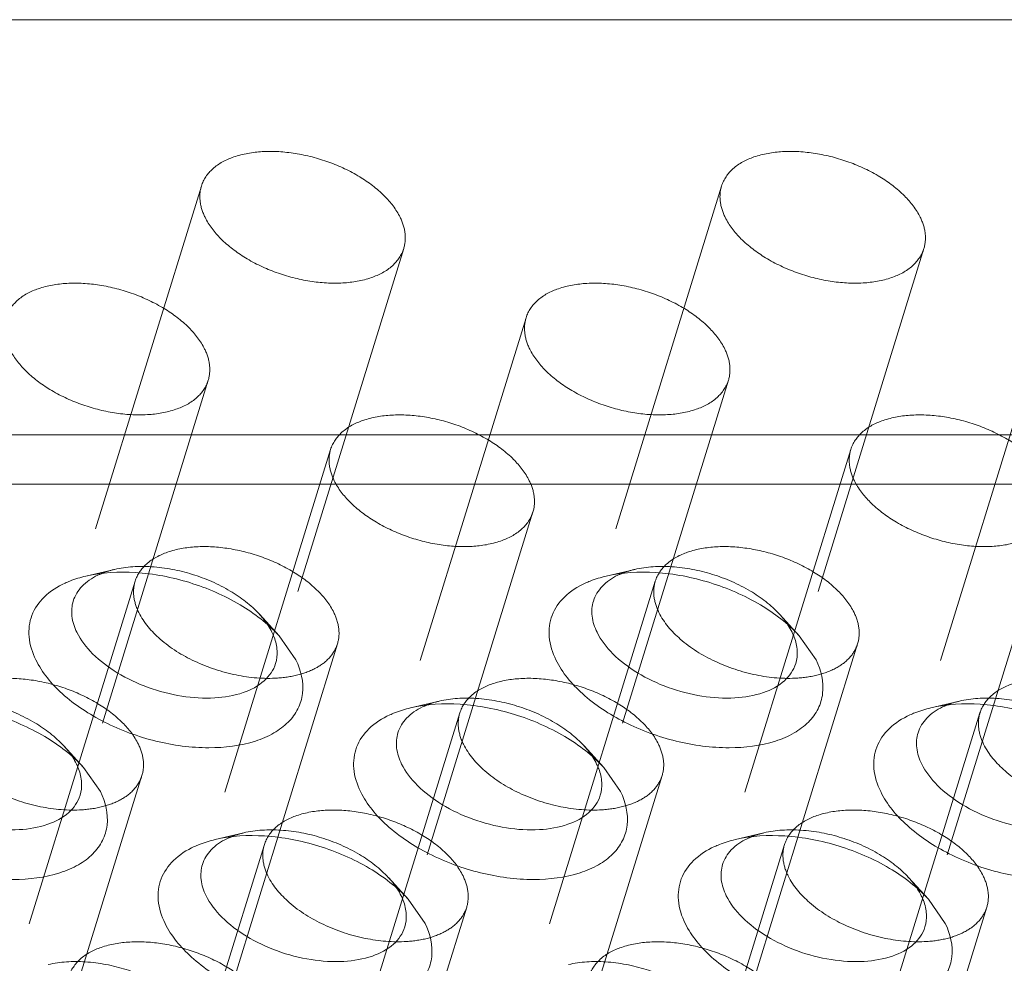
# Model space of a CAD drawing. Header units: millimetres. Extents: x 4497 to 11741, y 5958 to 12619.
# Tile 342 of 424: x 6513 to 6527, y 12353 to 12367. Entities that reach past the tile are written whole.
import ezdxf

# ---------------------------------------------------------------- set-up
doc = ezdxf.new("R2010")
doc.units = ezdxf.units.MM
doc.header["$LTSCALE"] = 0.8
doc.linetypes.add('HIDDEN', pattern=[9.525, 6.35, -3.175])
doc.layers.get('0').update_dxf_attribs({"linetype": 'CONTINUOUS', "lineweight": 0})
doc.layers.add('3', color=5, linetype='HIDDEN', lineweight=0)

msp = doc.modelspace()

# ---------------------------------------------------------------- linework, layer by layer
at = {"linetype": 'Continuous'}
for p, q in [((6476.994, 12366.758), (6628.048, 12366.758)), ((6475.179, 12360.883), (6626.233, 12360.883)), ((6475.21, 12360.181), (6626.264, 12360.181)), ((6516.718, 12358.037), (6516.957, 12357.695)), ((6524.086, 12358.037), (6524.325, 12357.695)), ((6513.949, 12356.172), (6514.188, 12355.83)), ((6521.317, 12356.172), (6521.556, 12355.83)), ((6518.548, 12354.307), (6518.787, 12353.965)), ((6525.917, 12354.307), (6526.156, 12353.965))]:
    msp.add_line(p, q, dxfattribs=at)
for centre, radius, start, end in [((6514.57, 12358.019), 0.971, 114.3836, 115.7173), ((6521.939, 12358.019), 0.971, 114.3836, 115.7173), ((6515.894, 12357.73), 0.806, 20.7768, 26.1876), ((6523.262, 12357.73), 0.806, 20.7768, 26.1876), ((6519.17, 12356.154), 0.971, 114.3836, 115.7173), ((6526.538, 12356.154), 0.971, 114.3836, 115.7173), ((6513.125, 12355.865), 0.806, 20.7768, 26.1876), ((6520.493, 12355.865), 0.806, 20.7768, 26.1876), ((6516.4, 12354.289), 0.971, 114.3836, 115.7173), ((6523.769, 12354.289), 0.971, 114.3836, 115.7173), ((6517.724, 12354.001), 0.806, 20.7768, 26.1876), ((6525.092, 12354.001), 0.806, 20.7768, 26.1876)]:
    msp.add_arc(centre, radius, start, end, dxfattribs=at)
for points, knots in [([(6513.803, 12358.529), (6513.826, 12358.606), (6513.92, 12358.757), (6514.067, 12358.854), (6514.149, 12358.894)], [0, 0, 0, 0, 0.468879, 1, 1, 1, 1]), ([(6513.983, 12358.881), (6514.211, 12358.935), (6514.713, 12358.96), (6515.461, 12358.816), (6516.159, 12358.514), (6516.56, 12358.209), (6516.718, 12358.037)], [0, 0, 0, 0, 0.236662, 0.499941, 0.763254, 1, 1, 1, 1]), ([(6521.171, 12358.529), (6521.195, 12358.606), (6521.289, 12358.757), (6521.435, 12358.854), (6521.517, 12358.894)], [0, 0, 0, 0, 0.468879, 1, 1, 1, 1]), ([(6521.351, 12358.881), (6521.579, 12358.935), (6522.082, 12358.96), (6522.829, 12358.816), (6523.528, 12358.514), (6523.928, 12358.209), (6524.086, 12358.037)], [0, 0, 0, 0, 0.236662, 0.499941, 0.763254, 1, 1, 1, 1]), ([(6513.273, 12357.695), (6513.223, 12357.796), (6513.154, 12358.007), (6513.194, 12358.337), (6513.387, 12358.612), (6513.58, 12358.732), (6513.688, 12358.782)], [0, 0, 0, 0, 0.258965, 0.49224, 0.729951, 1, 1, 1, 1]), ([(6513.688, 12358.782), (6513.71, 12358.792), (6513.806, 12358.833), (6513.906, 12358.863), (6513.983, 12358.881)], [0, 0, 0, 0, 0.239567, 1, 1, 1, 1]), ([(6520.641, 12357.695), (6520.591, 12357.796), (6520.523, 12358.007), (6520.563, 12358.337), (6520.756, 12358.612), (6520.949, 12358.732), (6521.056, 12358.782)], [0, 0, 0, 0, 0.258965, 0.49224, 0.729951, 1, 1, 1, 1]), ([(6521.056, 12358.782), (6521.079, 12358.792), (6521.175, 12358.833), (6521.274, 12358.863), (6521.351, 12358.881)], [0, 0, 0, 0, 0.239567, 1, 1, 1, 1]), ([(6513.854, 12358.086), (6513.819, 12358.158), (6513.77, 12358.304), (6513.781, 12358.46), (6513.803, 12358.529)], [0, 0, 0, 0, 0.525547, 1, 1, 1, 1]), ([(6521.223, 12358.086), (6521.188, 12358.158), (6521.139, 12358.304), (6521.15, 12358.46), (6521.171, 12358.529)], [0, 0, 0, 0, 0.525547, 1, 1, 1, 1]), ([(6516.669, 12357.643), (6516.64, 12357.551), (6516.512, 12357.368), (6516.194, 12357.207), (6515.789, 12357.139), (6515.33, 12357.168), (6514.862, 12357.29), (6514.431, 12357.492), (6514.081, 12357.754), (6513.909, 12357.974), (6513.854, 12358.086)], [0, 0, 0, 0, 0.08791, 0.191487, 0.315819, 0.456973, 0.606118, 0.752518, 0.886095, 1, 1, 1, 1]), ([(6524.037, 12357.643), (6524.009, 12357.551), (6523.88, 12357.368), (6523.563, 12357.207), (6523.157, 12357.139), (6522.698, 12357.168), (6522.23, 12357.29), (6521.799, 12357.492), (6521.45, 12357.754), (6521.278, 12357.974), (6521.223, 12358.086)], [0, 0, 0, 0, 0.08791, 0.191487, 0.315819, 0.456973, 0.606118, 0.752518, 0.886095, 1, 1, 1, 1]), ([(6516.648, 12358.016), (6516.671, 12357.955), (6516.701, 12357.83), (6516.687, 12357.701), (6516.669, 12357.643)], [0, 0, 0, 0, 0.519632, 1, 1, 1, 1]), ([(6524.016, 12358.016), (6524.039, 12357.955), (6524.069, 12357.83), (6524.055, 12357.701), (6524.037, 12357.643)], [0, 0, 0, 0, 0.519632, 1, 1, 1, 1]), ([(6516.957, 12357.695), (6517.028, 12357.549), (6517.089, 12357.302), (6516.996, 12356.995), (6516.852, 12356.801), (6516.642, 12356.646), (6516.269, 12356.489), (6515.692, 12356.422), (6514.96, 12356.52), (6514.248, 12356.782), (6513.655, 12357.167), (6513.361, 12357.513), (6513.273, 12357.695)], [0, 0, 0, 0, 0.096782, 0.141583, 0.188034, 0.239009, 0.296134, 0.428923, 0.58009, 0.735393, 0.879229, 1, 1, 1, 1]), ([(6524.325, 12357.695), (6524.397, 12357.549), (6524.457, 12357.302), (6524.364, 12356.995), (6524.22, 12356.801), (6524.01, 12356.646), (6523.637, 12356.489), (6523.061, 12356.422), (6522.329, 12356.52), (6521.616, 12356.782), (6521.024, 12357.167), (6520.73, 12357.513), (6520.641, 12357.695)], [0, 0, 0, 0, 0.096782, 0.141583, 0.188034, 0.239009, 0.296134, 0.428923, 0.58009, 0.735393, 0.879229, 1, 1, 1, 1]), ([(6511.214, 12357.016), (6511.442, 12357.07), (6511.944, 12357.095), (6512.691, 12356.951), (6513.39, 12356.649), (6513.791, 12356.345), (6513.949, 12356.172)], [0, 0, 0, 0, 0.236662, 0.499941, 0.763254, 1, 1, 1, 1]), ([(6518.582, 12357.016), (6518.81, 12357.07), (6519.313, 12357.095), (6520.06, 12356.951), (6520.758, 12356.649), (6521.159, 12356.345), (6521.317, 12356.172)], [0, 0, 0, 0, 0.236662, 0.499941, 0.763254, 1, 1, 1, 1]), ([(6525.951, 12357.016), (6526.179, 12357.07), (6526.681, 12357.095), (6527.428, 12356.951), (6528.127, 12356.649), (6528.528, 12356.345), (6528.686, 12356.172)], [0, 0, 0, 0, 0.236662, 0.499941, 0.763254, 1, 1, 1, 1]), ([(6518.287, 12356.917), (6518.31, 12356.927), (6518.405, 12356.968), (6518.505, 12356.998), (6518.582, 12357.016)], [0, 0, 0, 0, 0.239567, 1, 1, 1, 1]), ([(6518.402, 12356.664), (6518.426, 12356.741), (6518.52, 12356.893), (6518.666, 12356.989), (6518.748, 12357.029)], [0, 0, 0, 0, 0.468879, 1, 1, 1, 1]), ([(6525.656, 12356.917), (6525.678, 12356.927), (6525.774, 12356.968), (6525.874, 12356.998), (6525.951, 12357.016)], [0, 0, 0, 0, 0.239567, 1, 1, 1, 1]), ([(6525.771, 12356.664), (6525.794, 12356.741), (6525.888, 12356.893), (6526.035, 12356.989), (6526.117, 12357.029)], [0, 0, 0, 0, 0.468879, 1, 1, 1, 1]), ([(6517.872, 12355.83), (6517.822, 12355.932), (6517.754, 12356.142), (6517.794, 12356.472), (6517.987, 12356.747), (6518.179, 12356.868), (6518.287, 12356.917)], [0, 0, 0, 0, 0.258965, 0.49224, 0.729951, 1, 1, 1, 1]), ([(6525.241, 12355.83), (6525.191, 12355.932), (6525.122, 12356.142), (6525.162, 12356.472), (6525.355, 12356.747), (6525.548, 12356.868), (6525.656, 12356.917)], [0, 0, 0, 0, 0.258965, 0.49224, 0.729951, 1, 1, 1, 1]), ([(6518.454, 12356.221), (6518.419, 12356.293), (6518.37, 12356.439), (6518.381, 12356.596), (6518.402, 12356.664)], [0, 0, 0, 0, 0.525547, 1, 1, 1, 1]), ([(6525.822, 12356.221), (6525.787, 12356.293), (6525.738, 12356.439), (6525.749, 12356.596), (6525.771, 12356.664)], [0, 0, 0, 0, 0.525547, 1, 1, 1, 1]), ([(6513.9, 12355.779), (6513.871, 12355.686), (6513.743, 12355.503), (6513.425, 12355.342), (6513.02, 12355.274), (6512.561, 12355.304), (6512.093, 12355.425), (6511.662, 12355.628), (6511.312, 12355.89), (6511.14, 12356.109), (6511.085, 12356.221)], [0, 0, 0, 0, 0.08791, 0.191487, 0.315819, 0.456973, 0.606118, 0.752518, 0.886095, 1, 1, 1, 1]), ([(6513.879, 12356.152), (6513.902, 12356.09), (6513.932, 12355.965), (6513.918, 12355.836), (6513.9, 12355.779)], [0, 0, 0, 0, 0.519632, 1, 1, 1, 1]), ([(6521.268, 12355.779), (6521.24, 12355.686), (6521.111, 12355.503), (6520.794, 12355.342), (6520.388, 12355.274), (6519.929, 12355.304), (6519.461, 12355.425), (6519.03, 12355.628), (6518.681, 12355.89), (6518.509, 12356.109), (6518.454, 12356.221)], [0, 0, 0, 0, 0.08791, 0.191487, 0.315819, 0.456973, 0.606118, 0.752518, 0.886095, 1, 1, 1, 1]), ([(6521.247, 12356.152), (6521.27, 12356.09), (6521.3, 12355.965), (6521.286, 12355.836), (6521.268, 12355.779)], [0, 0, 0, 0, 0.519632, 1, 1, 1, 1]), ([(6528.637, 12355.779), (6528.608, 12355.686), (6528.48, 12355.503), (6528.162, 12355.342), (6527.757, 12355.274), (6527.298, 12355.304), (6526.829, 12355.425), (6526.399, 12355.628), (6526.049, 12355.89), (6525.877, 12356.109), (6525.822, 12356.221)], [0, 0, 0, 0, 0.08791, 0.191487, 0.315819, 0.456973, 0.606118, 0.752518, 0.886095, 1, 1, 1, 1]), ([(6514.188, 12355.83), (6514.259, 12355.685), (6514.32, 12355.437), (6514.227, 12355.13), (6514.083, 12354.936), (6513.873, 12354.781), (6513.499, 12354.624), (6512.923, 12354.557), (6512.191, 12354.656), (6511.479, 12354.917), (6510.886, 12355.302), (6510.592, 12355.649), (6510.504, 12355.83)], [0, 0, 0, 0, 0.096782, 0.141583, 0.188034, 0.239009, 0.296134, 0.428923, 0.58009, 0.735393, 0.879229, 1, 1, 1, 1]), ([(6521.556, 12355.83), (6521.627, 12355.685), (6521.688, 12355.437), (6521.595, 12355.13), (6521.451, 12354.936), (6521.241, 12354.781), (6520.868, 12354.624), (6520.292, 12354.557), (6519.56, 12354.656), (6518.847, 12354.917), (6518.255, 12355.302), (6517.961, 12355.649), (6517.872, 12355.83)], [0, 0, 0, 0, 0.096782, 0.141583, 0.188034, 0.239009, 0.296134, 0.428923, 0.58009, 0.735393, 0.879229, 1, 1, 1, 1]), ([(6528.925, 12355.83), (6528.996, 12355.685), (6529.057, 12355.437), (6528.964, 12355.13), (6528.82, 12354.936), (6528.61, 12354.781), (6528.236, 12354.624), (6527.66, 12354.557), (6526.928, 12354.656), (6526.216, 12354.917), (6525.623, 12355.302), (6525.329, 12355.649), (6525.241, 12355.83)], [0, 0, 0, 0, 0.096782, 0.141583, 0.188034, 0.239009, 0.296134, 0.428923, 0.58009, 0.735393, 0.879229, 1, 1, 1, 1]), ([(6515.518, 12355.052), (6515.541, 12355.062), (6515.636, 12355.103), (6515.736, 12355.133), (6515.813, 12355.151)], [0, 0, 0, 0, 0.239567, 1, 1, 1, 1]), ([(6515.633, 12354.799), (6515.657, 12354.876), (6515.751, 12355.028), (6515.897, 12355.125), (6515.979, 12355.164)], [0, 0, 0, 0, 0.468879, 1, 1, 1, 1]), ([(6515.813, 12355.151), (6516.041, 12355.205), (6516.544, 12355.231), (6517.291, 12355.086), (6517.989, 12354.784), (6518.39, 12354.48), (6518.548, 12354.307)], [0, 0, 0, 0, 0.236662, 0.499941, 0.763254, 1, 1, 1, 1]), ([(6522.886, 12355.052), (6522.909, 12355.062), (6523.005, 12355.103), (6523.105, 12355.133), (6523.182, 12355.151)], [0, 0, 0, 0, 0.239567, 1, 1, 1, 1]), ([(6523.001, 12354.799), (6523.025, 12354.876), (6523.119, 12355.028), (6523.266, 12355.125), (6523.348, 12355.164)], [0, 0, 0, 0, 0.468879, 1, 1, 1, 1]), ([(6523.182, 12355.151), (6523.41, 12355.205), (6523.912, 12355.231), (6524.659, 12355.086), (6525.358, 12354.784), (6525.759, 12354.48), (6525.917, 12354.307)], [0, 0, 0, 0, 0.236662, 0.499941, 0.763254, 1, 1, 1, 1]), ([(6515.103, 12353.965), (6515.053, 12354.067), (6514.985, 12354.278), (6515.025, 12354.607), (6515.218, 12354.882), (6515.41, 12355.003), (6515.518, 12355.052)], [0, 0, 0, 0, 0.258965, 0.49224, 0.729951, 1, 1, 1, 1]), ([(6522.471, 12353.965), (6522.421, 12354.067), (6522.353, 12354.278), (6522.393, 12354.607), (6522.586, 12354.882), (6522.779, 12355.003), (6522.886, 12355.052)], [0, 0, 0, 0, 0.258965, 0.49224, 0.729951, 1, 1, 1, 1]), ([(6515.684, 12354.357), (6515.649, 12354.428), (6515.6, 12354.575), (6515.612, 12354.731), (6515.633, 12354.799)], [0, 0, 0, 0, 0.525547, 1, 1, 1, 1]), ([(6523.053, 12354.357), (6523.018, 12354.428), (6522.969, 12354.575), (6522.98, 12354.731), (6523.001, 12354.799)], [0, 0, 0, 0, 0.525547, 1, 1, 1, 1]), ([(6518.499, 12353.914), (6518.471, 12353.821), (6518.342, 12353.638), (6518.024, 12353.477), (6517.619, 12353.41), (6517.16, 12353.439), (6516.692, 12353.56), (6516.261, 12353.763), (6515.912, 12354.025), (6515.74, 12354.244), (6515.684, 12354.357)], [0, 0, 0, 0, 0.08791, 0.191487, 0.315819, 0.456973, 0.606118, 0.752518, 0.886095, 1, 1, 1, 1]), ([(6518.478, 12354.287), (6518.501, 12354.225), (6518.531, 12354.1), (6518.517, 12353.972), (6518.499, 12353.914)], [0, 0, 0, 0, 0.519632, 1, 1, 1, 1]), ([(6525.868, 12353.914), (6525.839, 12353.821), (6525.711, 12353.638), (6525.393, 12353.477), (6524.988, 12353.41), (6524.529, 12353.439), (6524.06, 12353.56), (6523.63, 12353.763), (6523.28, 12354.025), (6523.108, 12354.244), (6523.053, 12354.357)], [0, 0, 0, 0, 0.08791, 0.191487, 0.315819, 0.456973, 0.606118, 0.752518, 0.886095, 1, 1, 1, 1]), ([(6525.846, 12354.287), (6525.87, 12354.225), (6525.9, 12354.1), (6525.886, 12353.972), (6525.868, 12353.914)], [0, 0, 0, 0, 0.519632, 1, 1, 1, 1]), ([(6518.787, 12353.965), (6518.858, 12353.82), (6518.919, 12353.572), (6518.826, 12353.266), (6518.682, 12353.072), (6518.472, 12352.917), (6518.099, 12352.759), (6517.523, 12352.692), (6516.79, 12352.791), (6516.078, 12353.052), (6515.486, 12353.437), (6515.192, 12353.784), (6515.103, 12353.965)], [0, 0, 0, 0, 0.096782, 0.141583, 0.188034, 0.239009, 0.296134, 0.428923, 0.58009, 0.735393, 0.879229, 1, 1, 1, 1]), ([(6526.156, 12353.965), (6526.227, 12353.82), (6526.288, 12353.572), (6526.195, 12353.266), (6526.05, 12353.072), (6525.84, 12352.917), (6525.467, 12352.759), (6524.891, 12352.692), (6524.159, 12352.791), (6523.447, 12353.052), (6522.854, 12353.437), (6522.56, 12353.784), (6522.471, 12353.965)], [0, 0, 0, 0, 0.096782, 0.141583, 0.188034, 0.239009, 0.296134, 0.428923, 0.58009, 0.735393, 0.879229, 1, 1, 1, 1])]:
    msp.add_open_spline(points, degree=3, knots=knots, dxfattribs=at)
for points in [[(6516.564, 12358.181), (6516.583, 12358.15), (6516.601, 12358.119), (6516.617, 12358.086)], [(6523.932, 12358.181), (6523.952, 12358.15), (6523.97, 12358.119), (6523.986, 12358.086)], [(6513.795, 12356.316), (6513.814, 12356.286), (6513.832, 12356.254), (6513.848, 12356.221)], [(6521.163, 12356.316), (6521.183, 12356.286), (6521.201, 12356.254), (6521.217, 12356.221)], [(6518.394, 12354.451), (6518.414, 12354.421), (6518.432, 12354.389), (6518.448, 12354.357)], [(6525.762, 12354.451), (6525.782, 12354.421), (6525.8, 12354.389), (6525.816, 12354.357)]]:
    msp.add_open_spline(points, degree=3, dxfattribs=at)
at = {"layer": '3'}
for p, q in [((6515.618, 12364.404), (6513.803, 12358.529)), ((6522.987, 12364.404), (6521.171, 12358.529)), ((6518.484, 12363.518), (6516.669, 12357.643)), ((6525.853, 12363.518), (6524.037, 12357.643)), ((6520.218, 12362.539), (6518.402, 12356.664)), ((6527.586, 12362.539), (6525.771, 12356.664)), ((6515.715, 12361.653), (6513.9, 12355.778)), ((6523.084, 12361.653), (6521.268, 12355.778)), ((6517.448, 12360.674), (6515.633, 12354.799)), ((6524.817, 12360.674), (6523.001, 12354.799)), ((6520.315, 12359.789), (6518.499, 12353.914)), ((6527.683, 12359.789), (6525.868, 12353.914)), ((6514.387, 12358.976), (6513.983, 12358.881)), ((6521.756, 12358.976), (6521.352, 12358.881)), ((6514.679, 12358.81), (6512.864, 12352.935)), ((6522.048, 12358.81), (6520.232, 12352.935)), ((6516.439, 12358.342), (6516.719, 12358.036)), ((6523.807, 12358.342), (6524.087, 12358.036)), ((6517.546, 12357.924), (6515.73, 12352.049)), ((6524.914, 12357.924), (6523.099, 12352.049)), ((6518.986, 12357.111), (6518.582, 12357.016)), ((6526.355, 12357.111), (6525.951, 12357.016)), ((6519.279, 12356.945), (6517.463, 12351.07)), ((6526.647, 12356.945), (6524.832, 12351.07)), ((6513.67, 12356.477), (6513.949, 12356.171)), ((6521.038, 12356.477), (6521.318, 12356.171)), ((6514.776, 12356.059), (6512.961, 12350.184)), ((6522.145, 12356.059), (6520.329, 12350.184)), ((6516.217, 12355.247), (6515.813, 12355.152)), ((6523.586, 12355.247), (6523.182, 12355.152)), ((6516.51, 12355.08), (6514.694, 12349.205)), ((6523.878, 12355.08), (6522.063, 12349.205)), ((6518.269, 12354.613), (6518.549, 12354.306)), ((6525.637, 12354.613), (6525.917, 12354.306)), ((6519.376, 12354.194), (6517.56, 12348.319)), ((6526.744, 12354.194), (6524.929, 12348.319))]:
    msp.add_line(p, q, dxfattribs=at)
for points, knots in [([(6518.433, 12363.961), (6518.378, 12364.074), (6518.206, 12364.293), (6517.856, 12364.555), (6517.426, 12364.757), (6516.957, 12364.879), (6516.498, 12364.908), (6516.093, 12364.841), (6515.775, 12364.679), (6515.647, 12364.497), (6515.618, 12364.404)], [0, 0, 0, 0, 0.113912, 0.247462, 0.393862, 0.542998, 0.684156, 0.808494, 0.912079, 1, 1, 1, 1]), ([(6525.801, 12363.961), (6525.746, 12364.074), (6525.574, 12364.293), (6525.225, 12364.555), (6524.794, 12364.757), (6524.326, 12364.879), (6523.867, 12364.908), (6523.462, 12364.841), (6523.144, 12364.679), (6523.015, 12364.497), (6522.987, 12364.404)], [0, 0, 0, 0, 0.113912, 0.247462, 0.393862, 0.542998, 0.684156, 0.808494, 0.912079, 1, 1, 1, 1]), ([(6515.618, 12364.404), (6515.597, 12364.336), (6515.586, 12364.179), (6515.635, 12364.033), (6515.67, 12363.961)], [0, 0, 0, 0, 0.474243, 1, 1, 1, 1]), ([(6522.987, 12364.404), (6522.965, 12364.336), (6522.954, 12364.179), (6523.003, 12364.033), (6523.038, 12363.961)], [0, 0, 0, 0, 0.474243, 1, 1, 1, 1]), ([(6515.67, 12363.961), (6515.725, 12363.848), (6515.897, 12363.629), (6516.246, 12363.367), (6516.677, 12363.165), (6517.145, 12363.043), (6517.604, 12363.014), (6518.01, 12363.081), (6518.327, 12363.243), (6518.456, 12363.426), (6518.484, 12363.518)], [0, 0, 0, 0, 0.113912, 0.247462, 0.393862, 0.542998, 0.684156, 0.808494, 0.912079, 1, 1, 1, 1]), ([(6518.484, 12363.518), (6518.506, 12363.587), (6518.517, 12363.743), (6518.468, 12363.89), (6518.433, 12363.961)], [0, 0, 0, 0, 0.474243, 1, 1, 1, 1]), ([(6523.038, 12363.961), (6523.093, 12363.848), (6523.265, 12363.629), (6523.615, 12363.367), (6524.045, 12363.165), (6524.514, 12363.043), (6524.973, 12363.014), (6525.378, 12363.081), (6525.696, 12363.243), (6525.824, 12363.426), (6525.853, 12363.518)], [0, 0, 0, 0, 0.113912, 0.247462, 0.393862, 0.542998, 0.684156, 0.808494, 0.912079, 1, 1, 1, 1]), ([(6525.853, 12363.518), (6525.874, 12363.587), (6525.886, 12363.743), (6525.836, 12363.89), (6525.801, 12363.961)], [0, 0, 0, 0, 0.474243, 1, 1, 1, 1]), ([(6515.664, 12362.096), (6515.608, 12362.209), (6515.437, 12362.428), (6515.087, 12362.69), (6514.657, 12362.892), (6514.188, 12363.014), (6513.729, 12363.043), (6513.324, 12362.976), (6513.006, 12362.815), (6512.878, 12362.632), (6512.849, 12362.539)], [0, 0, 0, 0, 0.113912, 0.247462, 0.393862, 0.542998, 0.684156, 0.808494, 0.912079, 1, 1, 1, 1]), ([(6523.032, 12362.096), (6522.977, 12362.209), (6522.805, 12362.428), (6522.456, 12362.69), (6522.025, 12362.892), (6521.557, 12363.014), (6521.098, 12363.043), (6520.692, 12362.976), (6520.375, 12362.815), (6520.246, 12362.632), (6520.218, 12362.539)], [0, 0, 0, 0, 0.113912, 0.247462, 0.393862, 0.542998, 0.684156, 0.808494, 0.912079, 1, 1, 1, 1]), ([(6520.218, 12362.539), (6520.196, 12362.471), (6520.185, 12362.314), (6520.234, 12362.168), (6520.269, 12362.096)], [0, 0, 0, 0, 0.474243, 1, 1, 1, 1]), ([(6512.901, 12362.096), (6512.956, 12361.984), (6513.128, 12361.764), (6513.477, 12361.503), (6513.908, 12361.3), (6514.376, 12361.179), (6514.835, 12361.149), (6515.24, 12361.217), (6515.558, 12361.378), (6515.687, 12361.561), (6515.715, 12361.653)], [0, 0, 0, 0, 0.113912, 0.247462, 0.393862, 0.542998, 0.684156, 0.808494, 0.912079, 1, 1, 1, 1]), ([(6515.715, 12361.653), (6515.736, 12361.722), (6515.748, 12361.878), (6515.699, 12362.025), (6515.664, 12362.096)], [0, 0, 0, 0, 0.474243, 1, 1, 1, 1]), ([(6520.269, 12362.096), (6520.324, 12361.984), (6520.496, 12361.764), (6520.846, 12361.503), (6521.276, 12361.3), (6521.745, 12361.179), (6522.204, 12361.149), (6522.609, 12361.217), (6522.927, 12361.378), (6523.055, 12361.561), (6523.084, 12361.653)], [0, 0, 0, 0, 0.113912, 0.247462, 0.393862, 0.542998, 0.684156, 0.808494, 0.912079, 1, 1, 1, 1]), ([(6523.084, 12361.653), (6523.105, 12361.722), (6523.116, 12361.878), (6523.067, 12362.025), (6523.032, 12362.096)], [0, 0, 0, 0, 0.474243, 1, 1, 1, 1]), ([(6520.263, 12360.231), (6520.208, 12360.344), (6520.036, 12360.563), (6519.686, 12360.825), (6519.256, 12361.028), (6518.788, 12361.149), (6518.329, 12361.178), (6517.923, 12361.111), (6517.606, 12360.95), (6517.477, 12360.767), (6517.448, 12360.675)], [0, 0, 0, 0, 0.113912, 0.247462, 0.393862, 0.542998, 0.684156, 0.808494, 0.912079, 1, 1, 1, 1]), ([(6527.632, 12360.231), (6527.576, 12360.344), (6527.405, 12360.563), (6527.055, 12360.825), (6526.624, 12361.028), (6526.156, 12361.149), (6525.697, 12361.178), (6525.292, 12361.111), (6524.974, 12360.95), (6524.846, 12360.767), (6524.817, 12360.675)], [0, 0, 0, 0, 0.113912, 0.247462, 0.393862, 0.542998, 0.684156, 0.808494, 0.912079, 1, 1, 1, 1]), ([(6517.448, 12360.675), (6517.427, 12360.606), (6517.416, 12360.45), (6517.465, 12360.303), (6517.5, 12360.231)], [0, 0, 0, 0, 0.474243, 1, 1, 1, 1]), ([(6524.817, 12360.675), (6524.796, 12360.606), (6524.784, 12360.45), (6524.833, 12360.303), (6524.868, 12360.231)], [0, 0, 0, 0, 0.474243, 1, 1, 1, 1]), ([(6517.5, 12360.231), (6517.555, 12360.119), (6517.727, 12359.9), (6518.077, 12359.638), (6518.507, 12359.435), (6518.975, 12359.314), (6519.434, 12359.285), (6519.84, 12359.352), (6520.157, 12359.513), (6520.286, 12359.696), (6520.315, 12359.788)], [0, 0, 0, 0, 0.113912, 0.247462, 0.393862, 0.542998, 0.684156, 0.808494, 0.912079, 1, 1, 1, 1]), ([(6520.315, 12359.788), (6520.336, 12359.857), (6520.347, 12360.013), (6520.298, 12360.16), (6520.263, 12360.231)], [0, 0, 0, 0, 0.474243, 1, 1, 1, 1]), ([(6524.868, 12360.231), (6524.924, 12360.119), (6525.095, 12359.9), (6525.445, 12359.638), (6525.876, 12359.435), (6526.344, 12359.314), (6526.803, 12359.285), (6527.208, 12359.352), (6527.526, 12359.513), (6527.654, 12359.696), (6527.683, 12359.788)], [0, 0, 0, 0, 0.113912, 0.247462, 0.393862, 0.542998, 0.684156, 0.808494, 0.912079, 1, 1, 1, 1]), ([(6517.494, 12358.367), (6517.439, 12358.479), (6517.267, 12358.699), (6516.917, 12358.96), (6516.487, 12359.163), (6516.019, 12359.284), (6515.559, 12359.314), (6515.154, 12359.246), (6514.837, 12359.085), (6514.708, 12358.902), (6514.679, 12358.81)], [0, 0, 0, 0, 0.113912, 0.247462, 0.393862, 0.542998, 0.684156, 0.808494, 0.912079, 1, 1, 1, 1]), ([(6524.863, 12358.367), (6524.807, 12358.479), (6524.636, 12358.699), (6524.286, 12358.96), (6523.855, 12359.163), (6523.387, 12359.284), (6522.928, 12359.314), (6522.523, 12359.246), (6522.205, 12359.085), (6522.076, 12358.902), (6522.048, 12358.81)], [0, 0, 0, 0, 0.113912, 0.247462, 0.393862, 0.542998, 0.684156, 0.808494, 0.912079, 1, 1, 1, 1]), ([(6514.169, 12358.903), (6514.186, 12358.911), (6514.257, 12358.941), (6514.33, 12358.963), (6514.387, 12358.976)], [0, 0, 0, 0, 0.239741, 1, 1, 1, 1]), ([(6514.387, 12358.976), (6514.558, 12359.016), (6514.935, 12359.035), (6515.496, 12358.927), (6516.02, 12358.7), (6516.32, 12358.472), (6516.439, 12358.342)], [0, 0, 0, 0, 0.236677, 0.499966, 0.763261, 1, 1, 1, 1]), ([(6521.538, 12358.903), (6521.555, 12358.911), (6521.625, 12358.941), (6521.699, 12358.963), (6521.756, 12358.976)], [0, 0, 0, 0, 0.239741, 1, 1, 1, 1]), ([(6521.756, 12358.976), (6521.927, 12359.016), (6522.304, 12359.035), (6522.864, 12358.927), (6523.388, 12358.7), (6523.689, 12358.472), (6523.807, 12358.342)], [0, 0, 0, 0, 0.236677, 0.499966, 0.763261, 1, 1, 1, 1]), ([(6514.679, 12358.81), (6514.658, 12358.741), (6514.647, 12358.585), (6514.696, 12358.438), (6514.731, 12358.367)], [0, 0, 0, 0, 0.474243, 1, 1, 1, 1]), ([(6522.048, 12358.81), (6522.027, 12358.741), (6522.015, 12358.585), (6522.064, 12358.438), (6522.099, 12358.367)], [0, 0, 0, 0, 0.474243, 1, 1, 1, 1]), ([(6514.731, 12358.367), (6514.802, 12358.222), (6515.042, 12357.947), (6515.523, 12357.65), (6516.094, 12357.461), (6516.501, 12357.425), (6516.697, 12357.438)], [0, 0, 0, 0, 0.212851, 0.467526, 0.740181, 1, 1, 1, 1]), ([(6516.439, 12358.342), (6516.451, 12358.329), (6516.495, 12358.278), (6516.536, 12358.223), (6516.564, 12358.181)], [0, 0, 0, 0, 0.259311, 1, 1, 1, 1]), ([(6517.546, 12357.924), (6517.567, 12357.992), (6517.578, 12358.148), (6517.529, 12358.295), (6517.494, 12358.367)], [0, 0, 0, 0, 0.474243, 1, 1, 1, 1]), ([(6522.099, 12358.367), (6522.17, 12358.222), (6522.41, 12357.947), (6522.892, 12357.65), (6523.462, 12357.461), (6523.869, 12357.425), (6524.065, 12357.438)], [0, 0, 0, 0, 0.212851, 0.467526, 0.740181, 1, 1, 1, 1]), ([(6523.807, 12358.342), (6523.819, 12358.329), (6523.864, 12358.278), (6523.905, 12358.223), (6523.932, 12358.181)], [0, 0, 0, 0, 0.259311, 1, 1, 1, 1]), ([(6524.914, 12357.924), (6524.935, 12357.992), (6524.947, 12358.148), (6524.898, 12358.295), (6524.863, 12358.367)], [0, 0, 0, 0, 0.474243, 1, 1, 1, 1]), ([(6516.697, 12357.438), (6516.8, 12357.445), (6516.994, 12357.474), (6517.252, 12357.572), (6517.447, 12357.721), (6517.524, 12357.856), (6517.546, 12357.924)], [0, 0, 0, 0, 0.30037, 0.564295, 0.793351, 1, 1, 1, 1]), ([(6524.065, 12357.438), (6524.169, 12357.445), (6524.362, 12357.474), (6524.62, 12357.572), (6524.815, 12357.721), (6524.893, 12357.856), (6524.914, 12357.924)], [0, 0, 0, 0, 0.30037, 0.564295, 0.793351, 1, 1, 1, 1]), ([(6514.725, 12356.502), (6514.67, 12356.614), (6514.498, 12356.834), (6514.148, 12357.096), (6513.718, 12357.298), (6513.249, 12357.42), (6512.79, 12357.449), (6512.385, 12357.381), (6512.067, 12357.22), (6511.939, 12357.037), (6511.91, 12356.945)], [0, 0, 0, 0, 0.113912, 0.247462, 0.393862, 0.542998, 0.684156, 0.808494, 0.912079, 1, 1, 1, 1]), ([(6522.093, 12356.502), (6522.038, 12356.614), (6521.866, 12356.834), (6521.517, 12357.096), (6521.086, 12357.298), (6520.618, 12357.42), (6520.159, 12357.449), (6519.754, 12357.381), (6519.436, 12357.22), (6519.307, 12357.037), (6519.279, 12356.945)], [0, 0, 0, 0, 0.113912, 0.247462, 0.393862, 0.542998, 0.684156, 0.808494, 0.912079, 1, 1, 1, 1]), ([(6529.462, 12356.502), (6529.407, 12356.614), (6529.235, 12356.834), (6528.885, 12357.096), (6528.455, 12357.298), (6527.986, 12357.42), (6527.527, 12357.449), (6527.122, 12357.381), (6526.804, 12357.22), (6526.676, 12357.037), (6526.647, 12356.945)], [0, 0, 0, 0, 0.113912, 0.247462, 0.393862, 0.542998, 0.684156, 0.808494, 0.912079, 1, 1, 1, 1]), ([(6511.618, 12357.111), (6511.789, 12357.152), (6512.166, 12357.171), (6512.727, 12357.062), (6513.25, 12356.836), (6513.551, 12356.607), (6513.67, 12356.477)], [0, 0, 0, 0, 0.236677, 0.499966, 0.763261, 1, 1, 1, 1]), ([(6518.769, 12357.038), (6518.785, 12357.046), (6518.856, 12357.076), (6518.93, 12357.098), (6518.986, 12357.111)], [0, 0, 0, 0, 0.239741, 1, 1, 1, 1]), ([(6518.986, 12357.111), (6519.158, 12357.152), (6519.534, 12357.171), (6520.095, 12357.062), (6520.619, 12356.836), (6520.92, 12356.607), (6521.038, 12356.477)], [0, 0, 0, 0, 0.236677, 0.499966, 0.763261, 1, 1, 1, 1]), ([(6526.137, 12357.038), (6526.154, 12357.046), (6526.225, 12357.076), (6526.298, 12357.098), (6526.355, 12357.111)], [0, 0, 0, 0, 0.239741, 1, 1, 1, 1]), ([(6526.355, 12357.111), (6526.526, 12357.152), (6526.903, 12357.171), (6527.463, 12357.062), (6527.987, 12356.836), (6528.288, 12356.607), (6528.406, 12356.477)], [0, 0, 0, 0, 0.236677, 0.499966, 0.763261, 1, 1, 1, 1]), ([(6519.279, 12356.945), (6519.257, 12356.876), (6519.246, 12356.72), (6519.295, 12356.573), (6519.33, 12356.502)], [0, 0, 0, 0, 0.474243, 1, 1, 1, 1]), ([(6526.647, 12356.945), (6526.626, 12356.876), (6526.615, 12356.72), (6526.664, 12356.573), (6526.699, 12356.502)], [0, 0, 0, 0, 0.474243, 1, 1, 1, 1]), ([(6511.962, 12356.502), (6512.033, 12356.357), (6512.273, 12356.082), (6512.754, 12355.785), (6513.324, 12355.596), (6513.732, 12355.561), (6513.928, 12355.573)], [0, 0, 0, 0, 0.212851, 0.467526, 0.740181, 1, 1, 1, 1]), ([(6513.67, 12356.477), (6513.681, 12356.464), (6513.726, 12356.413), (6513.767, 12356.359), (6513.795, 12356.316)], [0, 0, 0, 0, 0.259311, 1, 1, 1, 1]), ([(6514.776, 12356.059), (6514.798, 12356.127), (6514.809, 12356.284), (6514.76, 12356.43), (6514.725, 12356.502)], [0, 0, 0, 0, 0.474243, 1, 1, 1, 1]), ([(6519.33, 12356.502), (6519.401, 12356.357), (6519.641, 12356.082), (6520.122, 12355.785), (6520.693, 12355.596), (6521.1, 12355.561), (6521.296, 12355.573)], [0, 0, 0, 0, 0.212851, 0.467526, 0.740181, 1, 1, 1, 1]), ([(6521.038, 12356.477), (6521.05, 12356.464), (6521.095, 12356.413), (6521.136, 12356.359), (6521.163, 12356.316)], [0, 0, 0, 0, 0.259311, 1, 1, 1, 1]), ([(6522.145, 12356.059), (6522.166, 12356.127), (6522.178, 12356.284), (6522.128, 12356.43), (6522.093, 12356.502)], [0, 0, 0, 0, 0.474243, 1, 1, 1, 1]), ([(6526.699, 12356.502), (6526.77, 12356.357), (6527.01, 12356.082), (6527.491, 12355.785), (6528.061, 12355.596), (6528.469, 12355.561), (6528.665, 12355.573)], [0, 0, 0, 0, 0.212851, 0.467526, 0.740181, 1, 1, 1, 1]), ([(6513.928, 12355.573), (6514.031, 12355.58), (6514.225, 12355.609), (6514.483, 12355.707), (6514.677, 12355.856), (6514.755, 12355.991), (6514.776, 12356.059)], [0, 0, 0, 0, 0.30037, 0.564295, 0.793351, 1, 1, 1, 1]), ([(6521.296, 12355.573), (6521.4, 12355.58), (6521.593, 12355.609), (6521.851, 12355.707), (6522.046, 12355.856), (6522.124, 12355.991), (6522.145, 12356.059)], [0, 0, 0, 0, 0.30037, 0.564295, 0.793351, 1, 1, 1, 1]), ([(6519.324, 12354.637), (6519.269, 12354.75), (6519.097, 12354.969), (6518.748, 12355.231), (6518.317, 12355.433), (6517.849, 12355.555), (6517.39, 12355.584), (6516.984, 12355.517), (6516.667, 12355.355), (6516.538, 12355.173), (6516.51, 12355.08)], [0, 0, 0, 0, 0.113912, 0.247462, 0.393862, 0.542998, 0.684156, 0.808494, 0.912079, 1, 1, 1, 1]), ([(6526.693, 12354.637), (6526.637, 12354.75), (6526.466, 12354.969), (6526.116, 12355.231), (6525.685, 12355.433), (6525.217, 12355.555), (6524.758, 12355.584), (6524.353, 12355.517), (6524.035, 12355.355), (6523.907, 12355.173), (6523.878, 12355.08)], [0, 0, 0, 0, 0.113912, 0.247462, 0.393862, 0.542998, 0.684156, 0.808494, 0.912079, 1, 1, 1, 1]), ([(6516.217, 12355.247), (6516.388, 12355.287), (6516.765, 12355.306), (6517.326, 12355.197), (6517.85, 12354.971), (6518.15, 12354.742), (6518.269, 12354.612)], [0, 0, 0, 0, 0.236677, 0.499966, 0.763261, 1, 1, 1, 1]), ([(6523.586, 12355.247), (6523.757, 12355.287), (6524.134, 12355.306), (6524.694, 12355.197), (6525.218, 12354.971), (6525.519, 12354.742), (6525.637, 12354.612)], [0, 0, 0, 0, 0.236677, 0.499966, 0.763261, 1, 1, 1, 1]), ([(6516, 12355.174), (6516.016, 12355.181), (6516.087, 12355.211), (6516.161, 12355.233), (6516.217, 12355.247)], [0, 0, 0, 0, 0.239741, 1, 1, 1, 1]), ([(6523.368, 12355.174), (6523.385, 12355.181), (6523.455, 12355.211), (6523.529, 12355.233), (6523.586, 12355.247)], [0, 0, 0, 0, 0.239741, 1, 1, 1, 1]), ([(6516.51, 12355.08), (6516.488, 12355.011), (6516.477, 12354.855), (6516.526, 12354.708), (6516.561, 12354.637)], [0, 0, 0, 0, 0.474243, 1, 1, 1, 1]), ([(6523.878, 12355.08), (6523.857, 12355.011), (6523.845, 12354.855), (6523.895, 12354.708), (6523.93, 12354.637)], [0, 0, 0, 0, 0.474243, 1, 1, 1, 1]), ([(6516.561, 12354.637), (6516.632, 12354.492), (6516.872, 12354.217), (6517.353, 12353.921), (6517.924, 12353.732), (6518.331, 12353.696), (6518.527, 12353.709)], [0, 0, 0, 0, 0.212851, 0.467526, 0.740181, 1, 1, 1, 1]), ([(6518.269, 12354.612), (6518.281, 12354.599), (6518.326, 12354.548), (6518.367, 12354.494), (6518.394, 12354.451)], [0, 0, 0, 0, 0.259311, 1, 1, 1, 1]), ([(6519.376, 12354.194), (6519.397, 12354.263), (6519.408, 12354.419), (6519.359, 12354.566), (6519.324, 12354.637)], [0, 0, 0, 0, 0.474243, 1, 1, 1, 1]), ([(6523.93, 12354.637), (6524.001, 12354.492), (6524.241, 12354.217), (6524.722, 12353.921), (6525.292, 12353.732), (6525.699, 12353.696), (6525.896, 12353.709)], [0, 0, 0, 0, 0.212851, 0.467526, 0.740181, 1, 1, 1, 1]), ([(6525.637, 12354.612), (6525.649, 12354.599), (6525.694, 12354.548), (6525.735, 12354.494), (6525.762, 12354.451)], [0, 0, 0, 0, 0.259311, 1, 1, 1, 1]), ([(6526.744, 12354.194), (6526.765, 12354.263), (6526.777, 12354.419), (6526.728, 12354.566), (6526.693, 12354.637)], [0, 0, 0, 0, 0.474243, 1, 1, 1, 1]), ([(6518.527, 12353.709), (6518.63, 12353.715), (6518.824, 12353.744), (6519.082, 12353.843), (6519.277, 12353.992), (6519.355, 12354.126), (6519.376, 12354.194)], [0, 0, 0, 0, 0.30037, 0.564295, 0.793351, 1, 1, 1, 1]), ([(6525.896, 12353.709), (6525.999, 12353.715), (6526.193, 12353.744), (6526.45, 12353.843), (6526.645, 12353.992), (6526.723, 12354.126), (6526.744, 12354.194)], [0, 0, 0, 0, 0.30037, 0.564295, 0.793351, 1, 1, 1, 1]), ([(6516.555, 12352.772), (6516.5, 12352.885), (6516.328, 12353.104), (6515.978, 12353.366), (6515.548, 12353.568), (6515.08, 12353.69), (6514.621, 12353.719), (6514.215, 12353.652), (6513.898, 12353.49), (6513.769, 12353.308), (6513.74, 12353.215)], [0, 0, 0, 0, 0.113912, 0.247462, 0.393862, 0.542998, 0.684156, 0.808494, 0.912079, 1, 1, 1, 1]), ([(6523.924, 12352.772), (6523.868, 12352.885), (6523.697, 12353.104), (6523.347, 12353.366), (6522.916, 12353.568), (6522.448, 12353.69), (6521.989, 12353.719), (6521.584, 12353.652), (6521.266, 12353.49), (6521.138, 12353.308), (6521.109, 12353.215)], [0, 0, 0, 0, 0.113912, 0.247462, 0.393862, 0.542998, 0.684156, 0.808494, 0.912079, 1, 1, 1, 1]), ([(6513.448, 12353.382), (6513.619, 12353.422), (6513.996, 12353.441), (6514.557, 12353.333), (6515.081, 12353.106), (6515.381, 12352.877), (6515.5, 12352.748)], [0, 0, 0, 0, 0.236677, 0.499966, 0.763261, 1, 1, 1, 1]), ([(6520.817, 12353.382), (6520.988, 12353.422), (6521.365, 12353.441), (6521.925, 12353.333), (6522.449, 12353.106), (6522.75, 12352.877), (6522.868, 12352.748)], [0, 0, 0, 0, 0.236677, 0.499966, 0.763261, 1, 1, 1, 1])]:
    msp.add_open_spline(points, degree=3, knots=knots, dxfattribs=at)

doc.saveas('drawing.dxf')
